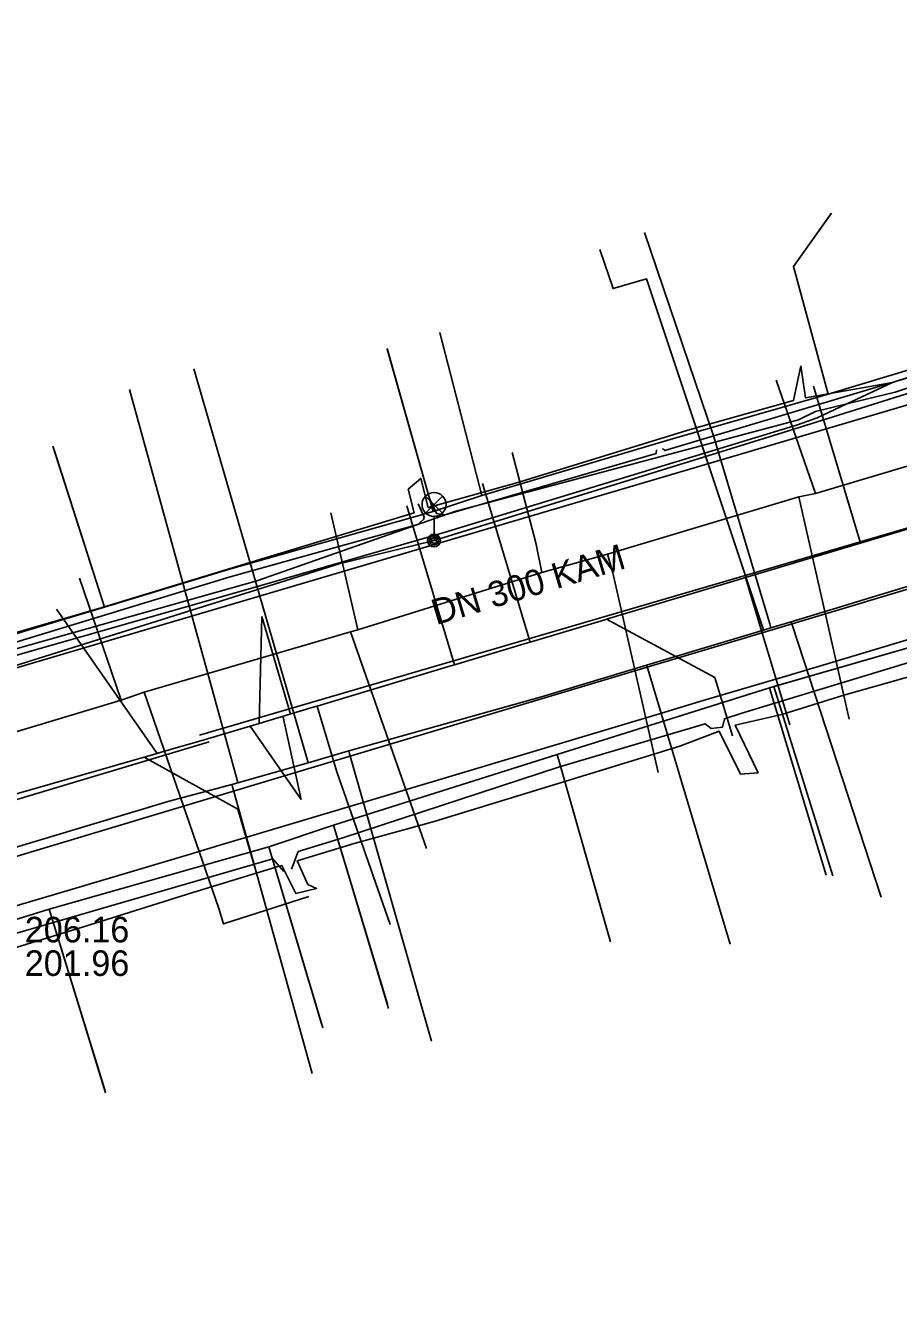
# Model space of a CAD drawing. Extents: x -595540 to -593988, y -1160850 to -1159202.
# Drawn here: x -595478.25 to -595450.94, y -1160602.05 to -1160562.01 of the extents above; entities that cross this region are included whole.
import ezdxf

# ---------------------------------------------------------------- set-up
doc = ezdxf.new("R2010")
doc.units = 0
for name, color, linetype in [('BKOM-ODVODNENI_trasa sítě', 7, 'Continuous'), ('BVK-JEDNOTNA_popisy', 7, 'Continuous'), ('BVK-JEDNOTNA_trasa sítě', 7, 'Continuous'), ('BVK-KANALIZACE_ vyřazená trasa sítě', 7, 'Continuous'), ('BVK-VODOVOD_trasa sítě', 7, 'Continuous'), ('BVK-VODOVOD_trasa zrušené sítě', 7, 'Continuous'), ('CETIN_kabel podzemní', 7, 'Continuous'), ('DESTOVA_trasa neprovozované sítě', 7, 'Continuous'), ('DSP-JEDNOTNA-BVK_trasa sítě', 7, 'Continuous'), ('DSP-SDEL-VODAFONE_kabel', 7, 'Continuous'), ('EON-NN_kabel', 7, 'Continuous'), ('EON-NN_kabel zrušené sítě', 7, 'Continuous'), ('EON-VN_kabel', 7, 'Continuous'), ('INNOGY-STL_trasa sítě', 7, 'Continuous'), ('JEDNOTNA_trasa neprovozované sítě', 7, 'Continuous'), ('TSB_kabel VO', 7, 'Continuous'), ('TSB_lampy VO', 7, 'Continuous')]:
    doc.layers.add(name, color=color, linetype=linetype)

msp = doc.modelspace()

# ---------------------------------------------------------------- linework, layer by layer
at = {"layer": 'BKOM-ODVODNENI_trasa sítě'}
for points in [[(-595470.86, -1160580.5), (-595469.959, -1160583.548)], [(-595469.626, -1160586.225), (-595470.193, -1160583.65)]]:
    msp.add_lwpolyline(points, dxfattribs=at)
at = {"layer": 'BVK-JEDNOTNA_trasa sítě'}
for points in [[(-595425.498, -1160570.224), (-595434.317, -1160572.862), (-595444.424, -1160575.885), (-595444.44, -1160575.89), (-595444.93, -1160576.04), (-595445.037, -1160576.072), (-595452.13, -1160578.2), (-595452.201, -1160578.221), (-595455.73, -1160579.28), (-595455.793, -1160579.299), (-595460.07, -1160580.58), (-595460.132, -1160580.599), (-595462.46, -1160581.3), (-595462.545, -1160581.326), (-595464.83, -1160582.01), (-595465.017, -1160582.066), (-595469.13, -1160583.3), (-595469.327, -1160583.359), (-595470.936, -1160583.842), (-595471.223, -1160583.929), (-595472.66, -1160584.36)], [(-595472.66, -1160584.36), (-595474.006, -1160584.745), (-595474.13, -1160584.78), (-595474.39, -1160584.856), (-595474.54, -1160584.9), (-595481.406, -1160586.873)]]:
    msp.add_lwpolyline(points, dxfattribs=at)
at = {"layer": 'BVK-KANALIZACE_ vyřazená trasa sítě'}
for p, q in [((-595424.759, -1160570.148), (-595472.803, -1160584.211)), ((-595472.5, -1160584.42), (-595519.84, -1160598.57))]:
    msp.add_line(p, q, dxfattribs=at)
at = {"layer": 'BVK-VODOVOD_trasa sítě'}
for points in [[(-595454.93, -1160580.85), (-595454.967, -1160580.728), (-595456.721, -1160574.875), (-595458.89, -1160568.483)], [(-595455.16, -1160580.92), (-595455.192, -1160580.823), (-595458.822, -1160569.934), (-595459.869, -1160570.237), (-595460.282, -1160569.013)], [(-595420.847, -1160570.08), (-595432.911, -1160574.056), (-595433.87, -1160574.37), (-595439.88, -1160576.34), (-595442.49, -1160577.12), (-595442.74, -1160577.19), (-595450.56, -1160579.53), (-595454.3, -1160580.66), (-595454.93, -1160580.85), (-595455.16, -1160580.92), (-595458.82, -1160582.02), (-595462.11, -1160583.01), (-595468.14, -1160584.7), (-595469.406, -1160585.079), (-595471.605, -1160585.698), (-595471.796, -1160585.75), (-595473.76, -1160586.28), (-595481.568, -1160588.618)], [(-595469.406, -1160585.079), (-595469.418, -1160585.033), (-595472.983, -1160572.744)], [(-595471.605, -1160585.698), (-595471.62, -1160585.646), (-595474.993, -1160573.393)], [(-595454.3, -1160580.66), (-595454.255, -1160580.794), (-595451.479, -1160589.275)], [(-595458.82, -1160582.02), (-595458.782, -1160582.138), (-595456.203, -1160590.747)], [(-595468.14, -1160584.7), (-595468.11, -1160584.797), (-595465.549, -1160593.783)], [(-595471.796, -1160585.75), (-595471.763, -1160585.861), (-595469.279, -1160594.796)]]:
    msp.add_lwpolyline(points, dxfattribs=at)
at = {"layer": 'BVK-VODOVOD_trasa zrušené sítě'}
msp.add_lwpolyline([(-595420.847, -1160570.08), (-595429.811, -1160573.061), (-595439.83, -1160576.394), (-595442.314, -1160577.139), (-595442.803, -1160577.286), (-595453.743, -1160580.567), (-595455.586, -1160581.12), (-595458.698, -1160582.053), (-595467.849, -1160584.798), (-595470.56, -1160585.611), (-595472.054, -1160586.059), (-595481.296, -1160588.831)], dxfattribs=at)
at = {"layer": 'CETIN_kabel podzemní'}
for points in [[(-595433.25, -1160567.62), (-595437.68, -1160569.97), (-595450.79, -1160573.92), (-595465.53, -1160578.26)], [(-595453.14, -1160573.54), (-595454.23, -1160569.55), (-595453.05, -1160567.89)], [(-595463.98, -1160576.71), (-595465.29, -1160571.61)], [(-595447.02, -1160571.67), (-595451.1, -1160572.92), (-595453.14, -1160573.54)], [(-595466.94, -1160572.11), (-595465.5, -1160577.21)], [(-595453.14, -1160573.54), (-595458.08, -1160574.96), (-595463.98, -1160576.71)], [(-595430.07, -1160575.06), (-595440.74, -1160578.25), (-595442.17, -1160578.68), (-595443.7, -1160579.14), (-595447.54, -1160580.29), (-595452.89, -1160581.89), (-595454.32, -1160582.32), (-595457.05, -1160583.13), (-595458.49, -1160583.56), (-595467.66, -1160586.31), (-595468.81, -1160586.65), (-595471.12, -1160587.34), (-595472.17, -1160587.65), (-595473.13, -1160587.94), (-595476.96, -1160589.08), (-595480.96, -1160590.26), (-595482.68, -1160590.77)], [(-595475.78, -1160580.21), (-595477.35, -1160575.28)], [(-595465.5, -1160577.21), (-595463.98, -1160576.71)], [(-595465.5, -1160577.21), (-595471.87, -1160579.02), (-595475.78, -1160580.21)], [(-595465.53, -1160578.26), (-595498.57, -1160588.02)], [(-595439.86, -1160578.24), (-595448.94, -1160580.99), (-595454.84, -1160582.69)], [(-595475.78, -1160580.21), (-595482, -1160582.07)], [(-595454.84, -1160582.69), (-595461.62, -1160584.81)], [(-595454.84, -1160582.69), (-595452.99, -1160588.61)], [(-595461.62, -1160584.81), (-595468.62, -1160587.03)], [(-595461.62, -1160584.81), (-595459.95, -1160590.68)], [(-595468.62, -1160587.03), (-595470.64, -1160587.7)], [(-595468.62, -1160587.03), (-595466.89, -1160592.76)], [(-595470.64, -1160587.7), (-595477.51, -1160589.65), (-595475.75, -1160595.4)], [(-595470.64, -1160587.7), (-595468.95, -1160593.37)]]:
    msp.add_lwpolyline(points, dxfattribs=at)
at = {"layer": 'DESTOVA_trasa neprovozované sítě'}
for p, q in [((-595470.86, -1160580.5), (-595470.936, -1160583.842)), ((-595469.626, -1160586.225), (-595471.223, -1160583.929))]:
    msp.add_line(p, q, dxfattribs=at)
at = {"layer": 'DSP-JEDNOTNA-BVK_trasa sítě'}
msp.add_line((-595466.84, -1160590.13), (-595468.509, -1160585.356), dxfattribs=at)
at = {"layer": 'DSP-SDEL-VODAFONE_kabel'}
msp.add_line((-595484.42, -1160591.8), (-595477.51, -1160589.65), dxfattribs=at)
for points in [[(-595453.14, -1160573.54), (-595454.23, -1160569.55), (-595453.04, -1160567.88)], [(-595463.98, -1160576.71), (-595465.29, -1160571.62)], [(-595447.02, -1160571.67), (-595451.1, -1160572.92), (-595453.14, -1160573.54)], [(-595466.94, -1160572.13), (-595465.5, -1160577.21)], [(-595453.14, -1160573.54), (-595458.08, -1160574.96), (-595463.98, -1160576.71)], [(-595475.78, -1160580.21), (-595477.39, -1160575.17)], [(-595465.5, -1160577.21), (-595463.98, -1160576.71)], [(-595465.5, -1160577.21), (-595471.87, -1160579.02), (-595475.78, -1160580.21)], [(-595439.86, -1160578.24), (-595444.167, -1160579.544), (-595448.94, -1160580.99), (-595454.98, -1160582.73), (-595461.62, -1160584.81), (-595468.62, -1160587.03), (-595470.64, -1160587.7), (-595477.51, -1160589.65), (-595484.42, -1160591.8), (-595495.76, -1160595.1), (-595496.26, -1160595.26), (-595498.15, -1160595.91), (-595501.79, -1160596.98), (-595502.25, -1160597.1), (-595509.94, -1160599.34), (-595511.12, -1160599.74), (-595514.59, -1160600.76), (-595518.54, -1160601.9), (-595521.82, -1160602.9), (-595529.11, -1160605.02), (-595536.78, -1160607.23), (-595538.16, -1160607.65), (-595539.58, -1160608.067)], [(-595439.86, -1160578.24), (-595444.167, -1160579.544), (-595448.94, -1160580.99), (-595454.98, -1160582.73), (-595461.62, -1160584.81), (-595468.62, -1160587.03), (-595470.64, -1160587.7), (-595477.51, -1160589.65), (-595484.42, -1160591.8), (-595495.76, -1160595.1), (-595496.26, -1160595.26), (-595498.15, -1160595.91), (-595501.79, -1160596.98), (-595502.25, -1160597.1), (-595509.94, -1160599.34), (-595511.12, -1160599.74), (-595514.59, -1160600.76), (-595518.54, -1160601.9), (-595521.82, -1160602.9), (-595529.11, -1160605.02), (-595536.78, -1160607.23), (-595538.16, -1160607.65), (-595539.58, -1160608.067)], [(-595439.86, -1160578.24), (-595448.94, -1160580.99), (-595454.98, -1160582.73)], [(-595475.78, -1160580.21), (-595482, -1160582.07)], [(-595454.98, -1160582.73), (-595461.62, -1160584.81)], [(-595454.98, -1160582.73), (-595453.2, -1160588.59)], [(-595461.62, -1160584.81), (-595468.62, -1160587.03)], [(-595461.62, -1160584.81), (-595459.96, -1160590.64)], [(-595468.62, -1160587.03), (-595470.64, -1160587.7)], [(-595468.62, -1160587.03), (-595466.93, -1160592.63)], [(-595470.64, -1160587.7), (-595477.51, -1160589.65)], [(-595470.64, -1160587.7), (-595468.99, -1160593.24)], [(-595477.51, -1160589.65), (-595475.77, -1160595.31)]]:
    msp.add_lwpolyline(points, dxfattribs=at)
at = {"layer": 'EON-NN_kabel'}
for points in [[(-595436.096, -1160566.498), (-595435.94, -1160566.943), (-595437.203, -1160568.568), (-595441.754, -1160570.106), (-595451.132, -1160573.173), (-595453.847, -1160573.657), (-595453.998, -1160572.657)], [(-595453.998, -1160572.657), (-595454.221, -1160573.736), (-595457.454, -1160574.651), (-595462.849, -1160576.306), (-595465.497, -1160577.044), (-595465.658, -1160577.089), (-595465.885, -1160576.177), (-595466.281, -1160576.517), (-595466.092, -1160577.25), (-595471.612, -1160578.923), (-595475.857, -1160580.213), (-595479.977, -1160581.419)], [(-595446.485, -1160581.216), (-595452.65, -1160582.956), (-595454.585, -1160583.559), (-595456.047, -1160583.894), (-595455.335, -1160585.392), (-595455.881, -1160585.427), (-595456.549, -1160584.085), (-595457.783, -1160584.554), (-595459.544, -1160585.096), (-595465.468, -1160586.908), (-595467.967, -1160587.598), (-595469.747, -1160588.142), (-595469.417, -1160588.879), (-595469.142, -1160589.005), (-595469.792, -1160589.167), (-595470.23, -1160588.286), (-595470.312, -1160588.311), (-595473.016, -1160589.135), (-595476.438, -1160590.207), (-595482.206, -1160591.973)]]:
    msp.add_lwpolyline(points, dxfattribs=at)
at = {"layer": 'EON-NN_kabel zrušené sítě'}
for points in [[(-595458.322, -1160575.238), (-595458.248, -1160575.308), (-595450.615, -1160573.018), (-595443.479, -1160570.982), (-595437.647, -1160569.268), (-595436.05, -1160568.476), (-595435.717, -1160568.027), (-595435.594, -1160567.66), (-595435.531, -1160567.336), (-595435.442, -1160566.999), (-595435.462, -1160566.826), (-595435.633, -1160566.699)], [(-595465.599, -1160576.822), (-595465.497, -1160577.044), (-595465.394, -1160577.27), (-595465.125, -1160577.317), (-595458.521, -1160575.392), (-595458.511, -1160575.278)], [(-595465.971, -1160576.97), (-595465.778, -1160577.388), (-595465.803, -1160577.461), (-595465.975, -1160577.623), (-595471.845, -1160579.255), (-595479.075, -1160581.459), (-595479.538, -1160581.591)], [(-595434.036, -1160577.895), (-595434.238, -1160577.872), (-595434.304, -1160577.6), (-595434.659, -1160577.516), (-595435.026, -1160577.504), (-595435.313, -1160577.495), (-595441.459, -1160579.086), (-595448.832, -1160581.393), (-595455.874, -1160583.533), (-595456.381, -1160583.702), (-595456.451, -1160583.963), (-595456.798, -1160583.997), (-595456.988, -1160583.859), (-595461.548, -1160585.203), (-595468.327, -1160587.424), (-595469.718, -1160587.851), (-595469.93, -1160588.398)], [(-595470.172, -1160588.479), (-595470.312, -1160588.311), (-595470.508, -1160588.075), (-595481.303, -1160591.204), (-595481.658, -1160591.302), (-595482.014, -1160591.436), (-595485.613, -1160592.475), (-595493.638, -1160594.725), (-595494.866, -1160595.175), (-595495.012, -1160595.346), (-595495.56, -1160595.443), (-595500.979, -1160596.994), (-595504.432, -1160597.982)]]:
    msp.add_lwpolyline(points, dxfattribs=at)
at = {"layer": 'EON-VN_kabel'}
for points in [[(-595436.857, -1160559.92), (-595435.156, -1160565.06), (-595435.642, -1160566.916), (-595437, -1160568.944), (-595441.622, -1160570.368), (-595451.043, -1160573.478), (-595452.558, -1160573.846), (-595453.536, -1160574.083), (-595454.069, -1160574.341), (-595464.818, -1160577.215), (-595471.014, -1160579.378), (-595479.412, -1160581.745), (-595486.017, -1160583.749), (-595492.112, -1160585.602), (-595498.008, -1160587.216), (-595508.003, -1160590.512), (-595514.062, -1160592.245), (-595518.966, -1160593.667), (-595521.787, -1160594.468), (-595533.594, -1160597.95), (-595539.58, -1160599.631)], [(-595437.044, -1160559.983), (-595435.388, -1160565.009), (-595435.94, -1160566.943), (-595437.203, -1160568.568), (-595441.754, -1160570.106), (-595451.132, -1160573.173), (-595452.558, -1160573.846), (-595453.481, -1160574.281), (-595454.098, -1160574.496), (-595465.155, -1160577.87), (-595470.923, -1160579.541), (-595479.3, -1160581.929), (-595485.927, -1160583.969), (-595492.008, -1160585.808), (-595497.897, -1160587.457), (-595507.899, -1160590.746), (-595514, -1160592.479), (-595518.89, -1160593.887), (-595521.724, -1160594.56), (-595533.49, -1160598.198), (-595539.58, -1160599.934)]]:
    msp.add_lwpolyline(points, dxfattribs=at)
at = {"layer": 'INNOGY-STL_trasa sítě'}
for points in [[(-595481.09, -1160584.87), (-595475.26, -1160583.12), (-595474.54, -1160582.86), (-595468.08, -1160580.98), (-595467.85, -1160580.91), (-595462.1, -1160579.12), (-595460.04, -1160578.55), (-595454.06, -1160576.75), (-595453.54, -1160576.65), (-595444.62, -1160573.99), (-595439.352, -1160572.33), (-595438.216, -1160571.971), (-595437.745, -1160571.802), (-595437.577, -1160571.742)], [(-595453.54, -1160576.65), (-595454.77, -1160573.1)], [(-595462.29, -1160578.19), (-595463.03, -1160575.37)], [(-595454.06, -1160576.75), (-595452.891, -1160581.9), (-595452.48, -1160583.71)], [(-595467.85, -1160580.91), (-595468.7, -1160577.25)], [(-595462.1, -1160579.12), (-595462.29, -1160578.19)], [(-595460.04, -1160578.55), (-595459.88, -1160579.13)], [(-595475.26, -1160583.12), (-595476.56, -1160579.3)], [(-595458.46, -1160585.38), (-595459.88, -1160579.13)], [(-595468.08, -1160580.98), (-595465.71, -1160587.76)], [(-595474.54, -1160582.86), (-595472.2, -1160589.632)], [(-595472.2, -1160589.632), (-595472.058, -1160590.115), (-595469.391, -1160589.26)]]:
    msp.add_lwpolyline(points, dxfattribs=at)
at = {"layer": 'JEDNOTNA_trasa neprovozované sítě'}
for p, q in [((-595453.598, -1160573.288), (-595452.13, -1160578.2)), ((-595463.95, -1160576.334), (-595462.46, -1160581.3)), ((-595466.318, -1160577.033), (-595464.83, -1160582.01)), ((-595454.343, -1160583.889), (-595455.73, -1160579.28)), ((-595477.283, -1160580.268), (-595474.13, -1160584.78)), ((-595468.509, -1160585.356), (-595469.13, -1160583.3))]:
    msp.add_line(p, q, dxfattribs=at)
for points in [[(-595456.138, -1160584.228), (-595456.684, -1160582.408), (-595460.07, -1160580.58)], [(-595471.08, -1160588.347), (-595471.605, -1160586.521), (-595474.54, -1160584.9)]]:
    msp.add_lwpolyline(points, dxfattribs=at)
at = {"layer": 'TSB_kabel VO'}
msp.add_lwpolyline([(-595483.2, -1160583.49), (-595468.44, -1160578.85), (-595465.47, -1160578.12), (-595454.72, -1160574.79), (-595446.56, -1160572.24), (-595438.41, -1160569.99), (-595436.34, -1160569.4), (-595435.46, -1160569.59), (-595433.45, -1160575.8), (-595433.15, -1160576.59), (-595432.39, -1160577.42), (-595431.6, -1160577.89), (-595431.02, -1160578.39), (-595430.55, -1160578.8), (-595429.42, -1160580.09), (-595429.193, -1160580.745), (-595430.228, -1160581.044)], dxfattribs=at)
at = {"layer": 'TSB_lampy VO'}
for p, q in [((-595465.735, -1160577.26), (-595465.205, -1160576.73)), ((-595465.735, -1160576.73), (-595465.205, -1160577.26)), ((-595465.735, -1160577.26), (-595465.205, -1160576.73)), ((-595465.735, -1160576.73), (-595465.205, -1160577.26)), ((-595465.47, -1160577.37), (-595465.47, -1160578.12)), ((-595465.47, -1160577.37), (-595465.47, -1160578.12))]:
    msp.add_line(p, q, dxfattribs=at)
for centre, radius in [((-595465.47, -1160576.995), 0.375), ((-595465.47, -1160576.995), 0.375), ((-595465.47, -1160578.12), 0.2), ((-595465.47, -1160578.12), 0.2), ((-595465.47, -1160578.12), 0.145), ((-595465.47, -1160578.12), 0.145), ((-595465.47, -1160578.12), 0.0876), ((-595465.47, -1160578.12), 0.0876)]:
    msp.add_circle(centre, radius, dxfattribs=at)

# ---------------------------------------------------------------- texts
at = {"layer": 'BVK-JEDNOTNA_popisy'}
msp.add_text('DN 300 KAM', height=0.8, rotation=16.6992, dxfattribs=at).set_placement((-595465.404, -1160580.77))
for s, p in [('206.16', (-595478.274, -1160590.693)), ('201.96', (-595478.274, -1160591.743))]:
    msp.add_text(s, height=0.8, dxfattribs=at).set_placement(p)

doc.saveas('drawing.dxf')
